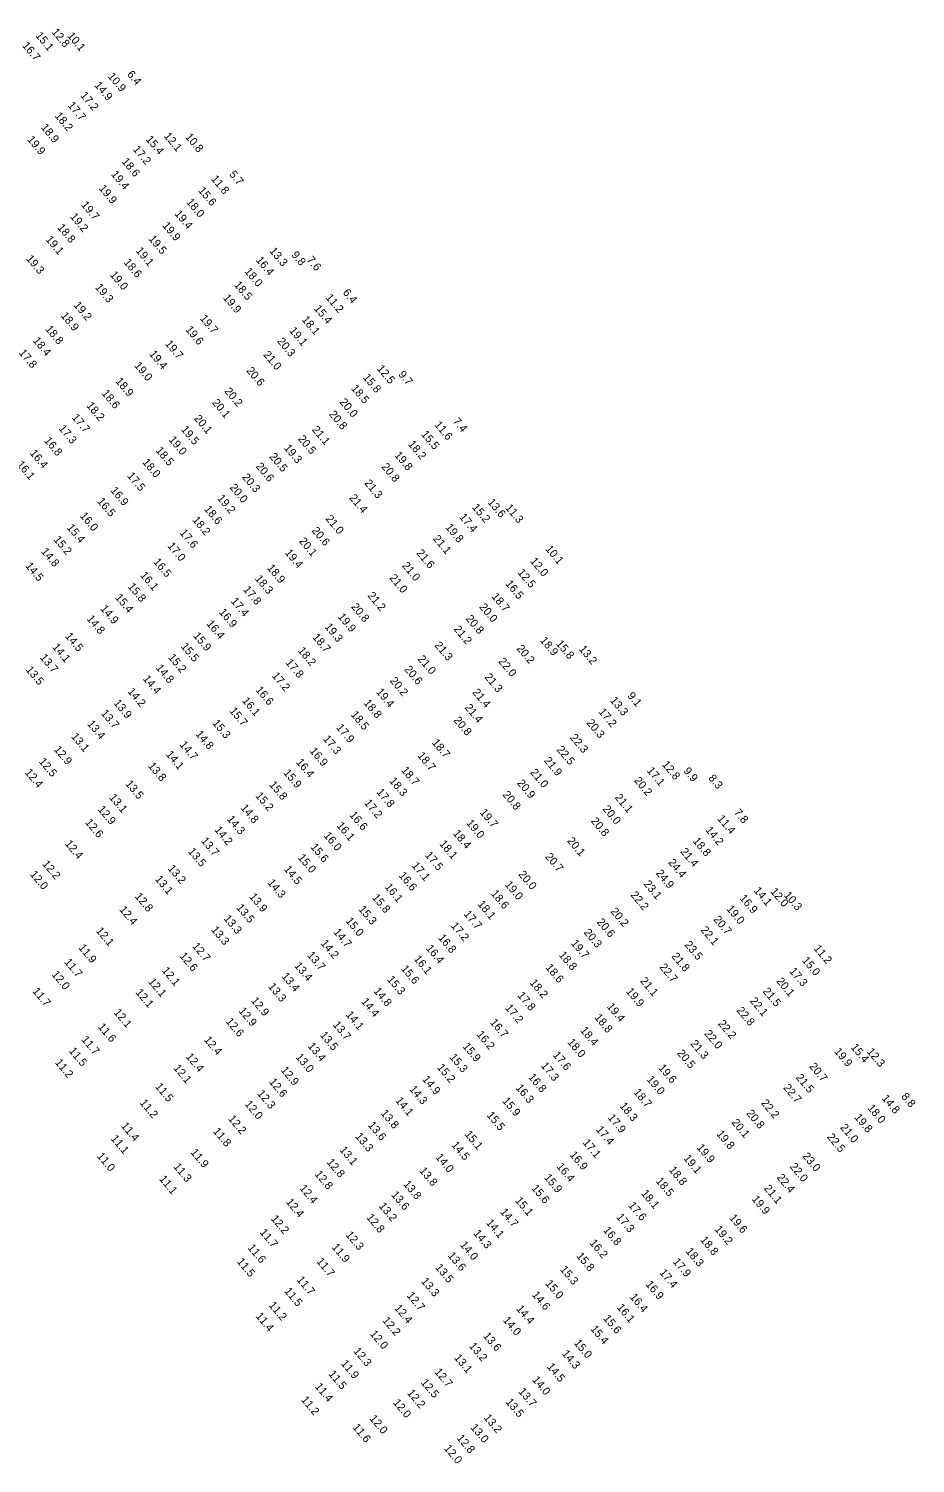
# Model space of a CAD drawing. Extents: x 1023796 to 1112670, y 656573 to 837340.
# Drawn here: x 1077400 to 1077954, y 729757 to 730653 of the extents above; entities that cross this region are included whole.
import ezdxf

# ---------------------------------------------------------------- set-up
doc = ezdxf.new("R2010")
doc.units = 0
doc.layers.add('V-TOPO-SOUN', color=7, linetype='Continuous')

msp = doc.modelspace()

# ---------------------------------------------------------------- texts
at = {"layer": 'V-TOPO-SOUN'}
for s, p in [('12.8 ', (1077414.14, 730650.72)), ('16.7 ', (1077395.73, 730642.25)), ('15.1 ', (1077404.06, 730648.45)), ('10.1 ', (1077423.93, 730648.35)), ('10.9 ', (1077449.26, 730622.95)), ('6.4', (1077461.24, 730624.25)), ('14.9 ', (1077440.88, 730617.45)), ('17.7 ', (1077424.19, 730604.88)), ('17.2 ', (1077432.1, 730611.08)), ('18.2 ', (1077416.09, 730598.31)), ('18.9 ', (1077407.46, 730591.05)), ('19.9 ', (1077398.9, 730583.55)), ('17.2 ', (1077464.92, 730577.43)), ('15.4 ', (1077472.92, 730583.68)), ('12.1 ', (1077484.3, 730585.69)), ('10.8 ', (1077497.58, 730585.12)), ('18.6 ', (1077457.92, 730569.79)), ('19.4 ', (1077451.31, 730561.79)), ('5.7', (1077525.05, 730561.73)), ('19.9 ', (1077443.66, 730552.98)), ('15.6 ', (1077505.74, 730551.67)), ('11.8 ', (1077513.72, 730558.93)), ('19.7 ', (1077432.59, 730542.7)), ('18.0 ', (1077498.29, 730544.46)), ('19.2 ', (1077425.66, 730535.35)), ('19.4 ', (1077490.93, 730537.13)), ('18.8 ', (1077417.73, 730528.51)), ('19.9 ', (1077483.33, 730529.75)), ('19.1 ', (1077410.42, 730521.11)), ('19.5 ', (1077474.71, 730521.49)), ('19.3 ', (1077398.2, 730509.07)), ('18.6 ', (1077459.15, 730506.8)), ('19.1 ', (1077466.71, 730514.03)), ('16.4 ', (1077541.75, 730508.18)), ('13.3 ', (1077550.21, 730513.89)), ('9.8', (1077563.93, 730511.45)), ('7.6', (1077573.53, 730508.26)), ('19.0 ', (1077450.56, 730499.03)), ('18.0 ', (1077534.61, 730501.17)), ('19.3 ', (1077441.37, 730491.19)), ('18.5 ', (1077528.1, 730492.73)), ('6.4', (1077596.02, 730487.88)), ('19.2 ', (1077427.91, 730480.04)), ('19.9 ', (1077521.28, 730484.62)), ('11.2 ', (1077585.25, 730484.83)), ('18.9 ', (1077419.89, 730473.44)), ('19.7 ', (1077506.76, 730471.79)), ('18.1 ', (1077570.41, 730471)), ('15.4 ', (1077578.03, 730477.91)), ('18.8 ', (1077410.18, 730465.12)), ('19.6 ', (1077497.75, 730464.79)), ('19.1 ', (1077562.61, 730464.14)), ('18.4 ', (1077402.43, 730457.88)), ('19.7 ', (1077484.97, 730455.91)), ('20.3 ', (1077555.11, 730457.43)), ('17.8 ', (1077393.68, 730450.26)), ('19.4 ', (1077475.12, 730449.54)), ('21.0 ', (1077546.35, 730449.11)), ('19.0 ', (1077465.76, 730442.26)), ('20.6 ', (1077535.83, 730439.1)), ('15.8 ', (1077608.59, 730434.86)), ('12.5 ', (1077617.27, 730440.41)), ('9.7', (1077630.74, 730436.73)), ('18.6 ', (1077445.42, 730424.93)), ('18.9 ', (1077453.99, 730432.52)), ('20.2 ', (1077522.11, 730426.25)), ('18.5 ', (1077601.21, 730428.05)), ('18.2 ', (1077435.89, 730417.32)), ('20.1 ', (1077514.42, 730419.1)), ('20.0 ', (1077594.01, 730419.5)), ('17.7 ', (1077426.77, 730409.85)), ('20.1 ', (1077503.13, 730409.24)), ('20.8 ', (1077587.42, 730411.85)), ('7.4', (1077664.78, 730407.39)), ('17.3 ', (1077418.53, 730402.99)), ('19.5 ', (1077494.95, 730402.39)), ('21.1 ', (1077576.74, 730402.25)), ('15.5 ', (1077644.96, 730399.41)), ('11.6 ', (1077653.25, 730405.31)), ('16.8 ', (1077409.48, 730395.43)), ('18.5 ', (1077479.15, 730389.23)), ('19.0 ', (1077487.26, 730395.98)), ('19.3 ', (1077559.28, 730390.8)), ('20.5 ', (1077568.04, 730396.49)), ('18.2 ', (1077636.78, 730393.17)), ('16.1 ', (1077392.37, 730380.48)), ('16.4 ', (1077400.53, 730387.59)), ('18.0 ', (1077470.82, 730381.88)), ('20.5 ', (1077550.16, 730385.41)), ('19.8 ', (1077628.3, 730386.3)), ('17.5 ', (1077461.32, 730373.42)), ('20.3 ', (1077533.11, 730372.58)), ('20.6 ', (1077541.66, 730379.29)), ('20.8 ', (1077620.19, 730379.07)), ('16.9 ', (1077450.9, 730364.28)), ('20.0 ', (1077525.35, 730366.1)), ('21.3 ', (1077609.49, 730368.85)), ('16.5 ', (1077442.66, 730357.46)), ('19.2 ', (1077517.59, 730359.35)), ('21.4 ', (1077600.07, 730359.67)), ('15.2 ', (1077676.75, 730353.72)), ('13.6 ', (1077686.45, 730356.9)), ('11.3 ', (1077697.53, 730353.41)), ('16.0 ', (1077431.88, 730348.41)), ('18.2 ', (1077502.02, 730345.81)), ('18.6 ', (1077509.4, 730352.6)), ('21.0 ', (1077585.28, 730346.57)), ('17.4 ', (1077668.78, 730347.65)), ('15.4 ', (1077423.67, 730341.04)), ('17.6 ', (1077494.18, 730337.82)), ('20.6 ', (1077576.58, 730339.21)), ('19.8 ', (1077660.15, 730341.25)), ('15.2 ', (1077415.39, 730333.57)), ('17.0 ', (1077486.5, 730329.63)), ('20.1 ', (1077568.66, 730332.61)), ('21.1 ', (1077652.4, 730334.1)), ('10.1 ', (1077722.58, 730327.71)), ('14.8 ', (1077407.61, 730326.12)), ('16.5 ', (1077477.67, 730319.61)), ('19.4 ', (1077559.83, 730325.3)), ('21.0 ', (1077633.05, 730317.26)), ('21.6 ', (1077642, 730325.16)), ('12.0 ', (1077713.03, 730320.11)), ('14.5 ', (1077397.77, 730317.13)), ('16.1 ', (1077469.48, 730311.29)), ('18.3 ', (1077541.17, 730309.14)), ('18.9 ', (1077548.74, 730315.85)), ('21.0 ', (1077625.11, 730309.7)), ('12.5 ', (1077705.2, 730312.98)), ('15.8 ', (1077461.78, 730304.18)), ('17.8 ', (1077533.83, 730302.34)), ('16.5 ', (1077697.59, 730305.93)), ('14.9 ', (1077444.57, 730290.42)), ('15.4 ', (1077453.81, 730297.37)), ('17.4 ', (1077526.06, 730295.06)), ('20.8 ', (1077601.26, 730291.59)), ('21.2 ', (1077611.49, 730298.55)), ('20.0 ', (1077681.31, 730291.47)), ('18.7 ', (1077688.94, 730298.01)), ('14.8 ', (1077436.07, 730284.09)), ('16.9 ', (1077518.67, 730288.21)), ('19.9 ', (1077592.95, 730285.34)), ('20.8 ', (1077672.84, 730284.16)), ('14.5 ', (1077422.58, 730273.2)), ('15.9 ', (1077502.55, 730273.47)), ('16.4 ', (1077510.9, 730280.97)), ('18.7 ', (1077577.04, 730272.58)), ('19.3 ', (1077584.68, 730279.08)), ('21.2 ', (1077665.28, 730277.61)), ('14.1 ', (1077414.56, 730266.44)), ('15.5 ', (1077494.89, 730266.8)), ('18.2 ', (1077567.97, 730264.21)), ('21.3 ', (1077653.35, 730267.51)), ('20.2 ', (1077704.57, 730265.52)), ('18.9 ', (1077719.24, 730270.58)), ('15.8 ', (1077729.21, 730268.5)), ('13.2 ', (1077743.51, 730265.15)), ('13.7 ', (1077406.89, 730259.85)), ('15.2 ', (1077486.94, 730259.95)), ('17.8 ', (1077560.25, 730256.71)), ('21.0 ', (1077642.86, 730258.96)), ('22.0 ', (1077693.18, 730257.45)), ('13.5 ', (1077398.01, 730252.24)), ('14.4 ', (1077471.16, 730246.58)), ('14.8 ', (1077479.24, 730253.42)), ('17.2 ', (1077551.75, 730248.46)), ('20.2 ', (1077625.4, 730245.39)), ('20.6 ', (1077634.48, 730252.5)), ('21.3 ', (1077684.52, 730247.7)), ('14.2 ', (1077461.59, 730238.65)), ('16.6 ', (1077541.51, 730239.67)), ('19.4 ', (1077616.86, 730238.37)), ('21.4 ', (1077677.01, 730238.14)), ('13.9 ', (1077452.92, 730231.43)), ('16.1 ', (1077533.14, 730232.88)), ('18.8 ', (1077609.02, 730231.5)), ('21.4 ', (1077672.16, 730228.62)), ('13.3 ', (1077762.94, 730233.09)), ('9.1', (1077773.78, 730235.97)), ('13.7 ', (1077444.95, 730225.03)), ('15.3 ', (1077514.59, 730218.89)), ('15.7 ', (1077525.22, 730226.53)), ('18.5 ', (1077601.06, 730224.2)), ('20.8 ', (1077665.22, 730220.69)), ('20.3 ', (1077748.26, 730219.1)), ('17.2 ', (1077755.73, 730225.95)), ('13.1 ', (1077426.37, 730210.53)), ('13.4 ', (1077436.39, 730218.4)), ('14.8 ', (1077504.1, 730212.06)), ('17.9 ', (1077591.93, 730216.12)), ('22.3 ', (1077737.97, 730209.8)), ('12.9 ', (1077415.58, 730202.42)), ('14.7 ', (1077494.11, 730205.42)), ('16.9 ', (1077575.35, 730201.51)), ('17.3 ', (1077583.67, 730209.02)), ('18.7 ', (1077651.68, 730206.7)), ('22.5 ', (1077729.57, 730202.34)), ('12.5 ', (1077406.16, 730194.91)), ('13.8 ', (1077474.4, 730192.14)), ('14.1 ', (1077485.51, 730199.39)), ('16.4 ', (1077566.83, 730194.46)), ('18.7 ', (1077642.64, 730198.59)), ('21.9 ', (1077721.67, 730195.47)), ('12.8 ', (1077795.38, 730193.03)), ('12.4 ', (1077397.41, 730188.08)), ('15.9 ', (1077558.97, 730187.87)), ('18.3 ', (1077625.05, 730182.8)), ('18.7 ', (1077632.54, 730189.48)), ('21.0 ', (1077713.08, 730188.09)), ('20.2 ', (1077777.93, 730183.07)), ('17.1 ', (1077785.93, 730189.19)), ('9.9', (1077808.83, 730188.99)), ('8.3', (1077824.34, 730184.5)), ('13.5 ', (1077460.22, 730180.98)), ('15.8 ', (1077550.03, 730180.43)), ('17.8 ', (1077617.06, 730175.79)), ('20.8 ', (1077695.81, 730174.22)), ('20.9 ', (1077704.91, 730181.39)), ('12.9 ', (1077442.94, 730165.06)), ('13.1 ', (1077450.12, 730172.42)), ('14.8 ', (1077532.16, 730165.92)), ('15.2 ', (1077541.44, 730173.54)), ('17.2 ', (1077609.4, 730169.02)), ('20.0 ', (1077758.36, 730165.22)), ('21.1 ', (1077765.96, 730172.43)), ('12.6 ', (1077435.06, 730156.88)), ('14.3 ', (1077523.65, 730158.91)), ('16.6 ', (1077600.18, 730161.51)), ('19.0 ', (1077673.19, 730156.44)), ('19.7 ', (1077681.6, 730163.08)), ('20.8 ', (1077751.03, 730157.69)), ('11.4 ', (1077829.97, 730159.19)), ('7.8', (1077840.36, 730163)), ('14.2 ', (1077515.85, 730152.24)), ('16.0 ', (1077584.08, 730148.67)), ('16.1 ', (1077592.19, 730154.89)), ('18.4 ', (1077664.82, 730149.98)), ('14.2 ', (1077822.51, 730152.09)), ('12.4 ', (1077422.43, 730143.55)), ('13.5 ', (1077499.36, 730138.75)), ('13.7 ', (1077507.45, 730145.34)), ('15.6 ', (1077575.85, 730141.48)), ('18.1 ', (1077656.36, 730143.48)), ('20.1 ', (1077736.13, 730145.37)), ('21.4 ', (1077806.86, 730138.62)), ('18.8 ', (1077814.6, 730145.22)), ('12.2 ', (1077408.33, 730130.91)), ('15.0 ', (1077567.98, 730134.84)), ('17.1 ', (1077639.09, 730129.86)), ('17.5 ', (1077647.34, 730136.38)), ('20.7 ', (1077722.42, 730135.46)), ('24.4 ', (1077799.24, 730131.83)), ('12.0 ', (1077400.63, 730124.44)), ('13.1 ', (1077478.73, 730121.41)), ('13.2 ', (1077486.69, 730128.1)), ('14.5 ', (1077559.22, 730127.65)), ('16.6 ', (1077630.96, 730123.67)), ('20.0 ', (1077705.73, 730124.39)), ('24.9 ', (1077791.58, 730125.15)), ('14.3 ', (1077549.01, 730119.17)), ('16.1 ', (1077622.23, 730116.52)), ('18.6 ', (1077688.52, 730112.35)), ('19.0 ', (1077697.23, 730118.01)), ('22.2 ', (1077775.76, 730111.51)), ('23.1 ', (1077783.93, 730118.42)), ('14.1 ', (1077852.73, 730114.28)), ('12.0 ', (1077863.09, 730113.66)), ('10.3 ', (1077871.55, 730111.42)), ('12.4 ', (1077456.44, 730102.39)), ('12.8 ', (1077466.14, 730110.61)), ('13.5 ', (1077529.51, 730103.62)), ('13.9 ', (1077537.59, 730110.43)), ('15.3 ', (1077605.87, 730102.55)), ('15.8 ', (1077614.34, 730109.88)), ('18.1 ', (1077680.22, 730105.78)), ('19.0 ', (1077835.65, 730102.83)), ('16.9 ', (1077843.82, 730109.5)), ('13.3 ', (1077521.59, 730096.78)), ('15.0 ', (1077597.77, 730095.29)), ('17.7 ', (1077671.58, 730099.61)), ('20.6 ', (1077754.71, 730094.61)), ('20.2 ', (1077763.26, 730101.25)), ('20.7 ', (1077827.58, 730096.26)), ('12.1 ', (1077441.84, 730089.14)), ('13.3 ', (1077513.81, 730089.77)), ('14.7 ', (1077590.17, 730088.31)), ('16.8 ', (1077655.54, 730084.74)), ('17.2 ', (1077663.53, 730092.27)), ('20.3 ', (1077746.55, 730088.09)), ('22.1 ', (1077819.53, 730089.68)), ('11.9 ', (1077430.91, 730078.55)), ('12.7 ', (1077501.99, 730079.51)), ('14.2 ', (1077582.21, 730081.31)), ('16.4 ', (1077647.96, 730078.19)), ('19.7 ', (1077738.58, 730081.34)), ('23.5 ', (1077809.47, 730080.42)), ('11.2 ', (1077890.18, 730078.08)), ('11.7 ', (1077422.02, 730069.6)), ('12.6 ', (1077494.04, 730073.38)), ('13.4 ', (1077565.75, 730067.3)), ('13.7 ', (1077573.75, 730073.89)), ('16.1 ', (1077640.38, 730071.58)), ('18.8 ', (1077730.97, 730074.06)), ('22.7 ', (1077793.83, 730066.42)), ('21.8 ', (1077801.41, 730073.2)), ('15.0 ', (1077882.86, 730070.67)), ('12.0 ', (1077414.18, 730061.88)), ('12.1 ', (1077474.54, 730057.34)), ('12.1 ', (1077483.03, 730064.3)), ('13.4 ', (1077557.79, 730060.7)), ('15.3 ', (1077623.68, 730058.75)), ('15.6 ', (1077632.37, 730065.45)), ('18.6 ', (1077722.67, 730066.17)), ('21.1 ', (1077781.76, 730057.82)), ('20.1 ', (1077866.9, 730057.63)), ('17.3 ', (1077874.96, 730063.9)), ('11.7 ', (1077402.17, 730051.4)), ('12.1 ', (1077466.58, 730050.65)), ('13.3 ', (1077549.43, 730054.3)), ('14.8 ', (1077615.25, 730051.5)), ('17.8 ', (1077705.12, 730048.76)), ('18.2 ', (1077712.78, 730056.67)), ('19.9 ', (1077772.95, 730051.24)), ('21.5 ', (1077858.37, 730051.32)), ('12.9 ', (1077538.71, 730045.46)), ('14.4 ', (1077607.53, 730044.92)), ('17.2 ', (1077697.41, 730040.94)), ('19.4 ', (1077760.96, 730041.81)), ('22.8 ', (1077841.96, 730039.37)), ('22.1 ', (1077850.29, 730045.34)), ('12.1 ', (1077452.93, 730038.11)), ('12.6 ', (1077522.89, 730032.5)), ('12.9 ', (1077530.96, 730039.07)), ('13.7 ', (1077589.79, 730030.42)), ('14.1 ', (1077597.87, 730036.72)), ('16.7 ', (1077688.01, 730031.87)), ('18.8 ', (1077753.19, 730034.97)), ('22.2 ', (1077830.43, 730031.1)), ('11.6 ', (1077443.07, 730029.14)), ('13.5 ', (1077581.8, 730023.97)), ('16.2 ', (1077679.56, 730024.42)), ('18.4 ', (1077744.35, 730026.94)), ('22.0 ', (1077821.84, 730024.9)), ('11.5 ', (1077424.94, 730014.08)), ('11.7 ', (1077432.74, 730021.17)), ('12.4 ', (1077509.3, 730021.05)), ('13.4 ', (1077574.15, 730017.1)), ('15.9 ', (1077670.88, 730016.89)), ('18.0 ', (1077736.32, 730019.52)), ('20.5 ', (1077804.86, 730012.66)), ('21.3 ', (1077813.13, 730018.61)), ('19.9 ', (1077902.97, 730013.73)), ('15.4 ', (1077913.33, 730016.36)), ('12.3 ', (1077923.35, 730013.66)), ('11.2 ', (1077416.27, 730006.83)), ('12.4 ', (1077497.95, 730010.47)), ('13.0 ', (1077566.56, 730010.2)), ('15.2 ', (1077654.91, 730003.77)), ('15.3 ', (1077662.69, 730010.17)), ('17.3 ', (1077719.75, 730004.8)), ('17.6 ', (1077727.21, 730011.49)), ('20.7 ', (1077887.4, 730004.4)), ('12.1 ', (1077490.24, 730003.36)), ('12.6 ', (1077549.93, 729994.73)), ('12.9 ', (1077557.29, 730002.08)), ('14.9 ', (1077645.66, 729996.37)), ('16.8 ', (1077711.92, 729997.7)), ('19.0 ', (1077785.83, 729996.31)), ('19.6 ', (1077793.16, 730003.5)), ('21.5 ', (1077879.01, 729997.45)), ('11.5 ', (1077478.83, 729991.81)), ('12.3 ', (1077542.6, 729987.45)), ('14.3 ', (1077637.56, 729990.24)), ('16.3 ', (1077704.01, 729991.02)), ('18.7 ', (1077777.63, 729988.24)), ('22.7 ', (1077871.2, 729991.09)), ('8.8', (1077944.81, 729985.55)), ('11.2 ', (1077469.2, 729981.64)), ('12.0 ', (1077534.75, 729980.87)), ('14.1 ', (1077628.91, 729983.05)), ('15.9 ', (1077695.62, 729982.83)), ('18.3 ', (1077768.89, 729979.7)), ('22.2 ', (1077857.29, 729981.49)), ('18.0 ', (1077923.71, 729978.41)), ('14.8 ', (1077932.63, 729984.48)), ('12.2 ', (1077524.44, 729971.67)), ('13.6 ', (1077611.77, 729967.67)), ('13.8 ', (1077619.71, 729975.08)), ('15.5 ', (1077685.92, 729973.92)), ('17.9 ', (1077761.53, 729972.35)), ('20.1 ', (1077838.82, 729969.39)), ('20.8 ', (1077848.16, 729975.05)), ('19.8 ', (1077915.56, 729972.61)), ('11.1 ', (1077451.14, 729959.3)), ('11.4 ', (1077457.54, 729967.25)), ('11.8 ', (1077514.96, 729963.85)), ('13.3 ', (1077603.76, 729960.68)), ('15.1 ', (1077672.11, 729962)), ('17.4 ', (1077754.17, 729964.95)), ('19.8 ', (1077829.43, 729962.22)), ('22.5 ', (1077898.51, 729960.3)), ('21.0 ', (1077906.73, 729966.25)), ('11.9 ', (1077500.92, 729950.68)), ('13.1 ', (1077594, 729952.23)), ('14.5 ', (1077663.88, 729955.33)), ('17.1 ', (1077745.86, 729956.79)), ('19.9 ', (1077817.1, 729953.67)), ('11.0 ', (1077442.48, 729948.39)), ('11.3 ', (1077490.25, 729941.79)), ('12.8 ', (1077585.95, 729944.56)), ('14.0 ', (1077653.95, 729947.66)), ('16.4 ', (1077729.54, 729941.86)), ('16.9 ', (1077737.73, 729949.18)), ('19.1 ', (1077808.85, 729946.98)), ('22.0 ', (1077875.23, 729941.8)), ('23.0 ', (1077883.1, 729948.32)), ('11.1 ', (1077481.33, 729934.04)), ('12.8 ', (1077578.48, 729937.11)), ('13.8 ', (1077643.81, 729939.21)), ('15.9 ', (1077721.73, 729935)), ('18.5 ', (1077791.48, 729932.78)), ('18.8 ', (1077799.69, 729939.71)), ('22.4 ', (1077867.07, 729935.01)), ('12.4 ', (1077568.99, 729928.31)), ('13.6 ', (1077626.29, 729924.22)), ('13.8 ', (1077633.79, 729930.85)), ('15.6 ', (1077713.86, 729928.29)), ('18.1 ', (1077782.37, 729925.05)), ('21.1 ', (1077859.1, 729928.18)), ('12.4 ', (1077560.49, 729919.68)), ('13.2 ', (1077618.54, 729917.13)), ('15.1 ', (1077703.66, 729920.58)), ('17.6 ', (1077774.35, 729917.58)), ('19.9 ', (1077851.51, 729921.52)), ('12.2 ', (1077551.11, 729909.26)), ('12.8 ', (1077610.78, 729910.02)), ('14.1 ', (1077685.5, 729906.72)), ('14.7 ', (1077694.29, 729913.5)), ('17.3 ', (1077766.87, 729910.28)), ('19.6 ', (1077837.4, 729909.75)), ('11.7 ', (1077544.17, 729900.69)), ('12.3 ', (1077597.8, 729899.21)), ('14.3 ', (1077677.59, 729900.15)), ('16.8 ', (1077758.68, 729902.08)), ('18.8 ', (1077819.29, 729895.99)), ('19.2 ', (1077828.27, 729902.62)), ('11.6 ', (1077536.62, 729891.09)), ('11.9 ', (1077589.13, 729891.49)), ('14.0 ', (1077669.21, 729892.94)), ('16.2 ', (1077750.18, 729894.13)), ('18.3 ', (1077810.22, 729888.9)), ('11.5 ', (1077529.86, 729882.44)), ('11.7 ', (1077579.59, 729882.55)), ('13.5 ', (1077653.8, 729878.78)), ('13.6 ', (1077661.59, 729886.18)), ('15.8 ', (1077741.9, 729885.97)), ('17.9 ', (1077802.18, 729882.41)), ('11.7 ', (1077567.24, 729871.11)), ('13.3 ', (1077644.97, 729870.16)), ('15.3 ', (1077731.77, 729877.55)), ('17.4 ', (1077793.79, 729875.53)), ('11.5 ', (1077559.47, 729864.03)), ('12.7 ', (1077635.98, 729861.22)), ('14.6 ', (1077714.18, 729861.7)), ('15.0 ', (1077722.54, 729868.74)), ('16.4 ', (1077775.26, 729860.34)), ('16.9 ', (1077785.18, 729868.31)), ('11.2 ', (1077549.77, 729855.19)), ('12.4 ', (1077628.23, 729853.39)), ('14.4 ', (1077704.37, 729852.99)), ('16.1 ', (1077767.2, 729853.82)), ('11.4 ', (1077541.56, 729848.39)), ('12.2 ', (1077620.75, 729845.68)), ('14.0 ', (1077696.07, 729845.89)), ('15.6 ', (1077758.7, 729846.96)), ('12.0 ', (1077612.99, 729837.3)), ('13.6 ', (1077683.68, 729836.02)), ('15.4 ', (1077750.71, 729840.39)), ('12.3 ', (1077602.67, 729826.54)), ('13.2 ', (1077674.89, 729829.67)), ('14.3 ', (1077732.88, 729824.94)), ('15.0 ', (1077740.38, 729831.57)), ('11.9 ', (1077594.83, 729818.78)), ('13.1 ', (1077665.55, 729822.37)), ('14.5 ', (1077723.5, 729816.79)), ('11.5 ', (1077587.1, 729812.2)), ('12.5 ', (1077644.75, 729806.9)), ('12.7 ', (1077653.25, 729813.54)), ('14.0 ', (1077714.32, 729808.6)), ('11.4 ', (1077578.61, 729804.38)), ('12.2 ', (1077636.22, 729800.4)), ('13.7 ', (1077705.71, 729801.24)), ('11.2 ', (1077569.98, 729796.09)), ('12.0 ', (1077627.37, 729794.34)), ('13.5 ', (1077697.76, 729794.77)), ('12.0 ', (1077612.73, 729784.38)), ('13.2 ', (1077684.08, 729784.89)), ('11.6 ', (1077602.14, 729778.94)), ('12.8 ', (1077667.18, 729772.17)), ('13.0 ', (1077675.79, 729778.8)), ('12.0 ', (1077659.26, 729765.76))]:
    msp.add_text(s, height=5, rotation=310, dxfattribs=at).set_placement(p)

doc.saveas('drawing.dxf')
